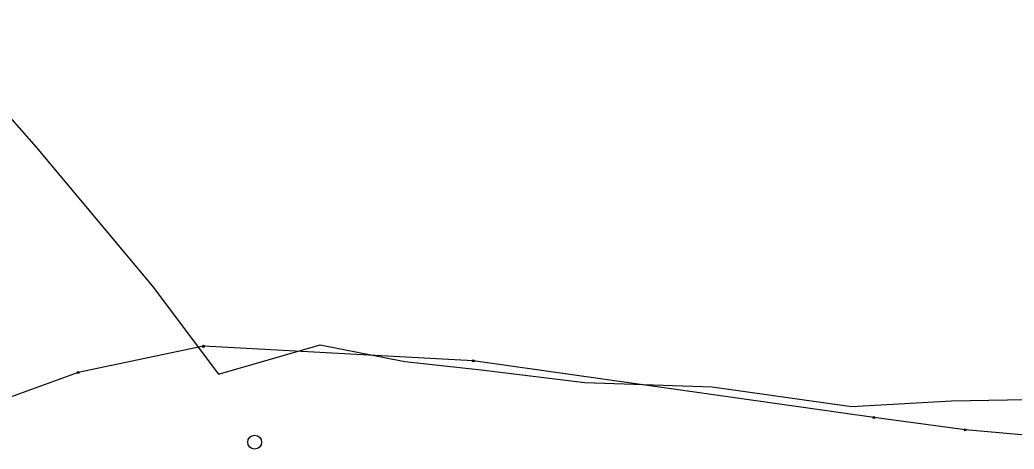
# Model space of a CAD drawing. Extents: x -495905 to -478420, y -1113297 to -1107716.
# Drawn here: x -480963.7 to -480676.8, y -1113073.9 to -1112950.1 of the extents above; entities that cross this region are included whole.
import ezdxf

# ---------------------------------------------------------------- set-up
doc = ezdxf.new("R2010")
doc.units = 0
for name, color, linetype in [('01_OBVOD PÚ', 7, 'Continuous'), ('ODVODNĚNÍ PLOŠNÉ', 7, 'Continuous'), ('zamereni', 7, 'Continuous')]:
    doc.layers.add(name, color=color, linetype=linetype)

msp = doc.modelspace()

# ---------------------------------------------------------------- linework, layer by layer
at = {"layer": '01_OBVOD PÚ'}
for p, q in [((-480910.7, -1113044.23), (-480946.87, -1113051.81)), ((-480832.85, -1113048.43), (-480910.7, -1113044.23)), ((-480717.28, -1113064.74), (-480832.85, -1113048.43)), ((-480946.87, -1113051.81), (-480980.47, -1113063.97)), ((-480690.93, -1113068.31), (-480717.28, -1113064.74)), ((-480667.17, -1113070.45), (-480690.93, -1113068.31))]:
    msp.add_line(p, q, dxfattribs=at)
at = {"layer": 'ODVODNĚNÍ PLOŠNÉ'}
msp.add_lwpolyline([(-480991.41, -1112950.12), (-480959.01, -1112986.79), (-480925.48, -1113026.82), (-480906.37, -1113052.28), (-480877.06, -1113043.77), (-480852.59, -1113048.57), (-480830.56, -1113050.97), (-480800.71, -1113054.71), (-480763.89, -1113055.92), (-480723.69, -1113061.59), (-480694.9, -1113059.94), (-480667.93, -1113059.49)], dxfattribs=at)
at = {"layer": 'zamereni'}
for centre, radius in [((-480910.7, -1113044.23), 0.3), ((-480832.85, -1113048.43), 0.3), ((-480946.87, -1113051.81), 0.3), ((-480717.28, -1113064.74), 0.3), ((-480690.93, -1113068.31), 0.3), ((-480895.95, -1113071.87), 2)]:
    msp.add_circle(centre, radius, dxfattribs=at)

doc.saveas('drawing.dxf')
